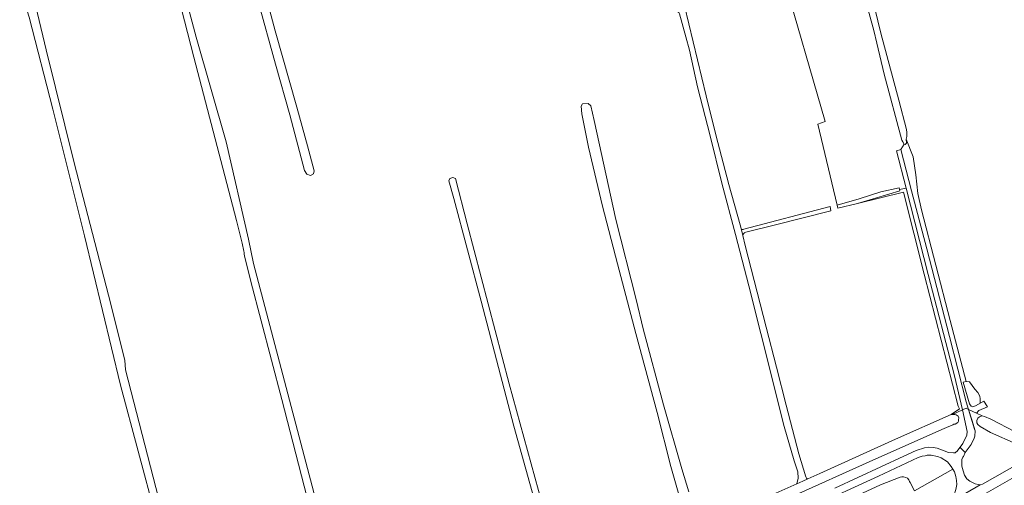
# Model space of a CAD drawing. Header units: metres. Extents: x 209813 to 223847, y 571801 to 587119.
# Tile 381 of 656: x 219443 to 219899, y 577212 to 577427. Entities that reach past the tile are written whole.
import ezdxf

# ---------------------------------------------------------------- set-up
doc = ezdxf.new("R2010")
doc.units = ezdxf.units.M
for name, color, linetype, lineweight in [('B-RO-GR-GRAS-GV', 8, 'Continuous', 0), ('B-RO-OG-TERREIN_CULTUURSCHEIDING-GV', 8, 'Continuous', 0), ('B-RO-OG-WATER_GREPPEL-GV', 8, 'Continuous', 0), ('B-RO-OG-WEG-GV', 8, 'Continuous', 0), ('B-RO-VH-VERHARDING_HALFVERHARDING-GV', 8, 'Continuous', 0), ('B-RO-VH-VERHARDING_PUIN-GV', 8, 'Continuous', 0)]:
    doc.layers.add(name, color=color, linetype=linetype, lineweight=lineweight)

msp = doc.modelspace()

# ---------------------------------------------------------------- linework, layer by layer
at = {"layer": 'B-RO-GR-GRAS-GV', "flags": 128}
for points in [[(219528.053, 577544.722), (219535.417, 577517.768), (219544.783, 577483.672), (219553.981, 577450.695), (219561.502, 577422.281), (219571.45, 577386.973), (219576.367, 577369.12), (219579.561, 577357.464), (219579.138, 577356.088), (219577.762, 577355.453), (219576.069, 577355.982), (219575.116, 577357.675), (219568.254, 577383.334), (219561.716, 577406.747), (219545.28, 577466.06), (219538.113, 577493.325), (219531.681, 577518.265), (219526.304, 577538.411), (219522.292, 577551.486)], [(219546.044, 577324.809), (219543.634, 577334.557), (219523.831, 577410.079), (219510.862, 577460.603), (219491.515, 577532.914), (219487.589, 577547.435)], [(219490.997, 577548.571), (219495.066, 577533.798), (219502.933, 577502.196), (219525.006, 577419.341), (219538.753, 577370.907), (219549.162, 577325.905), (219551.466, 577314.652), (219580.895, 577203.127), (219594.024, 577151.777), (219598.135, 577136.495), (219597.923, 577135.437), (219596.441, 577134.802), (219595.065, 577134.908), (219594.007, 577136.601), (219589.064, 577156.918), (219564.541, 577251.937), (219550.277, 577306.459), (219547.264, 577318.238), (219547.187, 577318.996)], [(219834.511, 577450.384), (219841.549, 577421.068), (219849.804, 577390.165), (219853.35, 577376.618), (219853.561, 577375.189), (219853.614, 577373.39), (219853.308, 577372.145), (219856.438, 577363.985), (219857.787, 577355.73), (219858.581, 577347.078), (219860.327, 577339.537), (219873.583, 577288.42), (219881.044, 577260.241), (219882.552, 577260.003), (219885.054, 577256.626), (219886.31, 577255.171), (219887.302, 577253.517), (219887.435, 577252.261), (219887.435, 577250.144), (219889.155, 577251.07), (219890.808, 577248.556), (219886.906, 577246.837), (219885.773, 577245.556), (219888.442, 577244.286), (219889.454, 577244.064), (219892.378, 577242.786), (219903.711, 577236.997)], [(219807.795, 577215.217), (219813.364, 577217.781), (219848.254, 577233.54), (219874.024, 577244.952), (219877.912, 577247.633), (219877.235, 577248.755), (219861.573, 577309.723), (219852.059, 577347.611), (219830.786, 577342.405), (219821.586, 577340.346), (219821.307, 577341.734), (219812.407, 577379.119), (219815.809, 577380.336), (219795.856, 577449.215), (219786.011, 577446.294)], [(219529.907, 577105.057), (219506.259, 577197.545), (219489.983, 577258.487), (219473.361, 577327.573), (219458.668, 577386.078), (219447.719, 577428.552), (219443.36, 577442.414)], [(219448.343, 577443.853), (219455.551, 577413.375), (219468.564, 577361.228), (219484.431, 577300.029), (219492.027, 577270.023), (219492.341, 577265.614), (219510.13, 577196.292), (219532.923, 577105.802)], [(219750.778, 577433.699), (219760.805, 577392.198), (219765.251, 577374.098), (219771.233, 577351.177), (219776.447, 577332.662), (219776.905, 577330.889)], [(219786.106, 577205.511), (219802.674, 577212.899), (219803.37, 577215.6), (219803.159, 577218.457), (219801.465, 577223.537), (219796.783, 577239.368), (219786.014, 577282.429), (219780.496, 577304.342), (219774.309, 577328.108), (219768.059, 577351.766), (219762.651, 577373.739), (219756.83, 577396.284), (219753.099, 577413.271), (219751.432, 577419.462), (219748.508, 577430.045)], [(219748.365, 577206.982), (219744.471, 577220.954), (219738.071, 577245.825), (219728.208, 577282.43), (219719.74, 577314.541), (219712.905, 577341.206), (219706.309, 577368.441), (219703.24, 577383.893), (219702.922, 577387.385), (219703.663, 577388.549), (219706.203, 577388.655), (219707.473, 577387.597), (219709.06, 577380.824), (219719.009, 577335.104), (219728.428, 577298.168), (219731.646, 577284.526), (219740.973, 577249.468), (219749.572, 577219.901), (219752.747, 577209.318)], [(219778.168, 577330.515), (219818.111, 577340.984), (219818.419, 577339.113), (219792.814, 577332.534), (219778.55, 577328.981)]]:
    msp.add_lwpolyline(points, dxfattribs=at)
msp.add_lwpolyline([(219691.352, 577181.716), (219691.683, 577180.327), (219691.551, 577179.401), (219690.624, 577178.806), (219689.235, 577178.872), (219688.508, 577179.93), (219671.832, 577239.541), (219656.698, 577297.3), (219644.157, 577344.687), (219641.765, 577352.886), (219642.241, 577353.998), (219643.67, 577354.394), (219644.861, 577353.918), (219650.242, 577333.019), (219669.716, 577259.147), (219689.983, 577185.176)], close=True, dxfattribs=at)
at = {"layer": 'B-RO-GR-GRAS-GV'}
for points in [[(219778.55, 577328.981, 0.168621), (219777.787, 577327.637)], [(219547.187, 577318.996, 0.0407186), (219546.044, 577324.809)]]:
    msp.add_lwpolyline(points, format="xyb", dxfattribs=at)
at = {"layer": 'B-RO-OG-TERREIN_CULTUURSCHEIDING-GV', "flags": 128}
msp.add_lwpolyline([(219882.119, 577247.294), (219885.773, 577245.556), (219886.906, 577246.837), (219890.808, 577248.556), (219889.155, 577251.07), (219885.349, 577248.971), (219884.127, 577248.556), (219883.268, 577248.887), (219882.528, 577249.856), (219879.608, 577259.863), (219881.044, 577260.241), (219873.583, 577288.42), (219860.327, 577339.537), (219858.581, 577347.078), (219857.787, 577355.73), (219856.438, 577363.985), (219853.308, 577372.145), (219853.391, 577370.308), (219852.775, 577369.765), (219852.301, 577369.798), (219850.823, 577367.362), (219855.646, 577348.344), (219862.795, 577321.543), (219873.292, 577281.02), (219880.997, 577250.894)], close=True, dxfattribs=at)
at = {"layer": 'B-RO-OG-WATER_GREPPEL-GV', "flags": 128}
for points in [[(219853.391, 577370.308), (219853.308, 577372.145), (219853.614, 577373.39), (219853.561, 577375.189), (219853.35, 577376.618), (219849.804, 577390.165), (219841.549, 577421.068), (219834.511, 577450.384), (219832.5, 577458.216), (219832.606, 577459.539), (219833.173, 577460.192), (219832.778, 577460.534), (219828.6, 577459.047), (219828.957, 577456.729), (219838.366, 577422.363), (219839.681, 577416.462), (219843.056, 577402.225), (219851.265, 577371.759), (219851.655, 577370.869), (219852.259, 577369.801), (219852.775, 577369.765)], [(219691.551, 577179.401), (219691.683, 577180.327), (219691.352, 577181.716), (219689.983, 577185.176), (219669.716, 577259.147), (219650.242, 577333.019), (219644.861, 577353.918), (219643.67, 577354.394), (219642.241, 577353.998), (219641.765, 577352.886), (219644.157, 577344.687), (219656.698, 577297.3), (219671.832, 577239.541), (219688.508, 577179.93), (219689.235, 577178.872), (219690.624, 577178.806)], [(219850.146, 577348.846), (219849.984, 577349.707), (219841.558, 577347.772), (219831.512, 577344.591), (219821.307, 577341.734), (219821.586, 577340.346), (219830.786, 577342.405), (219845.16, 577346.778), (219850.263, 577348.223)], [(219885.349, 577248.971), (219887.435, 577250.144), (219887.435, 577252.261), (219887.302, 577253.517), (219886.31, 577255.171), (219885.054, 577256.626), (219882.552, 577260.003), (219881.044, 577260.241), (219879.608, 577259.863), (219882.528, 577249.856), (219883.268, 577248.887), (219884.127, 577248.556)]]:
    msp.add_lwpolyline(points, close=True, dxfattribs=at)
for points in [[(219750.927, 577435.561), (219748, 577434.64), (219745.593, 577433.255), (219746.233, 577432.003), (219748.085, 577430.706), (219748.508, 577430.045), (219751.432, 577419.462), (219753.099, 577413.271), (219756.83, 577396.284), (219762.651, 577373.739), (219768.059, 577351.766), (219774.309, 577328.108), (219780.496, 577304.342), (219786.014, 577282.429), (219796.783, 577239.368), (219801.465, 577223.537), (219803.159, 577218.457), (219803.37, 577215.6), (219802.674, 577212.899), (219805.512, 577214.165)], [(219752.747, 577209.318), (219749.572, 577219.901), (219740.973, 577249.468), (219731.646, 577284.526), (219728.428, 577298.168), (219719.009, 577335.104), (219709.06, 577380.824), (219707.473, 577387.597), (219706.203, 577388.655), (219703.663, 577388.549), (219702.922, 577387.385), (219703.24, 577383.893), (219706.309, 577368.441), (219712.905, 577341.206), (219719.74, 577314.541), (219728.208, 577282.43), (219738.071, 577245.825), (219744.471, 577220.954), (219748.365, 577206.982)], [(219776.905, 577330.889), (219777.787, 577327.637)], [(219806.845, 577216.181), (219803.684, 577226.847), (219797.792, 577249.297), (219793.228, 577266.769), (219788.494, 577285.294), (219784.395, 577301.417), (219778.811, 577323.077), (219777.787, 577327.637)], [(219805.512, 577214.165), (219807.795, 577215.217)]]:
    msp.add_lwpolyline(points, dxfattribs=at)
at = {"layer": 'B-RO-OG-WATER_GREPPEL-GV'}
for points in [[(219778.168, 577330.515, -0.3595827), (219776.905, 577330.889)], [(219807.795, 577215.217, -0.3678118), (219806.845, 577216.181)]]:
    msp.add_lwpolyline(points, format="xyb", dxfattribs=at)
at = {"layer": 'B-RO-OG-WEG-GV', "flags": 128}
for points in [[(219879.353, 577247.115), (219875.671, 577262.793), (219863.481, 577309.646), (219853.242, 577349.508), (219850.146, 577348.846), (219850.263, 577348.223), (219845.16, 577346.778), (219830.786, 577342.405), (219852.059, 577347.611), (219861.573, 577309.723), (219877.235, 577248.755), (219877.912, 577247.633), (219874.024, 577244.952), (219874.282, 577245.014), (219874.632, 577245.003)], [(219820.307, 577210.962), (219852.095, 577225.648), (219857.82, 577228.41), (219861.664, 577229.606), (219863.761, 577229.848), (219865.758, 577229.801), (219867.657, 577229.465), (219872.766, 577227.365), (219875.085, 577227.186), (219875.859, 577227.31), (219876.183, 577227.501), (219876.799, 577228.044), (219879.469, 577231.634), (219881.302, 577235.455), (219881.443, 577237.13), (219879.353, 577247.115), (219874.632, 577245.003), (219875.7, 577244.971), (219876.343, 577244.838), (219876.857, 577244.544), (219877.305, 577244.186), (219877.526, 577243.443), (219877.486, 577242.477), (219877.385, 577241.93), (219877.091, 577241.287), (219875.861, 577240.555), (219875.312, 577240.462), (219874.859, 577240.208), (219870.754, 577238.53), (219839.196, 577224.487), (219797.483, 577205.685)], [(219904.121, 577231.387), (219892.204, 577236.696), (219887.39, 577239.439), (219886.434, 577240.277), (219885.852, 577241.071), (219885.958, 577242.209), (219886.46, 577243.267), (219887.228, 577243.955), (219888.442, 577244.286), (219885.773, 577245.556), (219882.119, 577247.294), (219884.867, 577238.233), (219885.086, 577237.361), (219885.069, 577235.008), (219884.739, 577233.979), (219883.236, 577231.187), (219880.597, 577227.371), (219879.714, 577225.573), (219879.421, 577225.188), (219879.059, 577224.16), (219878.919, 577222.743), (219879.037, 577221.163), (219879.535, 577218.903), (219880.262, 577216.964), (219881.281, 577215.281), (219882.659, 577214.175), (219885.164, 577212.964), (219886.611, 577212.567), (219887.48, 577212.463), (219888.514, 577212.81), (219905.699, 577222.545)], [(219792.112, 577189.707), (219841.395, 577212.418), (219850.477, 577215.992), (219851.284, 577216.147), (219852.025, 577216.142), (219853.087, 577215.876), (219853.793, 577215.484), (219854.496, 577214.738), (219854.749, 577214.091), (219855.1, 577213.573), (219857.131, 577209.682), (219874.868, 577219.711), (219874.04, 577221.006), (219872.283, 577223.082), (219869.493, 577224.907), (219867.693, 577225.63), (219864.862, 577226.231), (219863.024, 577226.18), (219861.959, 577225.93), (219860.604, 577225.779), (219858.794, 577225.051), (219840.426, 577216.518), (219808.833, 577202.056)], [(219554.39, 577037.305), (219569.54, 577044.686), (219615.731, 577067.645), (219661.923, 577090.797), (219689.097, 577104.712), (219727.176, 577124.605), (219755.519, 577139.703), (219781.66, 577153.432), (219811.689, 577170), (219832.333, 577181.127), (219870.488, 577202.599), (219872.43, 577203.744), (219874.412, 577205.986), (219875.425, 577207.815), (219876.152, 577210.291), (219876.621, 577212.705), (219876.538, 577214.478), (219876.261, 577216.253), (219875.633, 577218.513), (219874.868, 577219.711)], [(219905.306, 577217.295), (219876.21, 577200.687)]]:
    msp.add_lwpolyline(points, dxfattribs=at)
at = {"layer": 'B-RO-VH-VERHARDING_HALFVERHARDING-GV', "flags": 128}
msp.add_lwpolyline([(219882.119, 577247.294), (219880.997, 577250.894), (219873.292, 577281.02), (219862.795, 577321.543), (219855.646, 577348.344), (219850.823, 577367.362), (219848.767, 577366.831), (219853.242, 577349.508), (219863.481, 577309.646), (219875.671, 577262.793), (219879.353, 577247.115), (219880.972, 577247.836)], close=True, dxfattribs=at)
at = {"layer": 'B-RO-VH-VERHARDING_PUIN-GV', "flags": 128}
for points in [[(219880.597, 577227.371), (219883.236, 577231.187), (219884.739, 577233.979), (219885.069, 577235.008), (219885.086, 577237.361), (219883.736, 577242.108), (219882.119, 577247.294), (219880.972, 577247.836), (219879.353, 577247.115), (219881.443, 577237.13), (219881.302, 577235.455), (219879.469, 577231.634)], [(219879.469, 577231.634), (219876.799, 577228.044), (219876.183, 577227.501), (219875.859, 577227.31), (219875.085, 577227.186), (219872.766, 577227.365), (219867.657, 577229.465), (219865.758, 577229.801), (219863.761, 577229.848), (219861.664, 577229.606), (219857.82, 577228.41), (219852.095, 577225.648), (219820.307, 577210.962)], [(219872.43, 577203.744), (219887.48, 577212.463), (219886.611, 577212.567), (219885.164, 577212.964), (219882.659, 577214.175), (219881.281, 577215.281), (219880.262, 577216.964), (219879.535, 577218.903), (219879.037, 577221.163), (219878.919, 577222.743), (219879.059, 577224.16), (219879.421, 577225.188), (219879.714, 577225.573), (219880.597, 577227.371), (219878.134, 577229.839)], [(219808.833, 577202.056), (219840.426, 577216.518), (219858.794, 577225.051), (219860.604, 577225.779), (219861.959, 577225.93), (219863.024, 577226.18), (219864.862, 577226.231), (219867.693, 577225.63), (219869.493, 577224.907), (219872.283, 577223.082), (219874.04, 577221.006), (219875.633, 577218.513), (219876.261, 577216.253), (219876.538, 577214.478), (219876.621, 577212.705), (219876.152, 577210.291)]]:
    msp.add_lwpolyline(points, dxfattribs=at)

doc.saveas('drawing.dxf')
